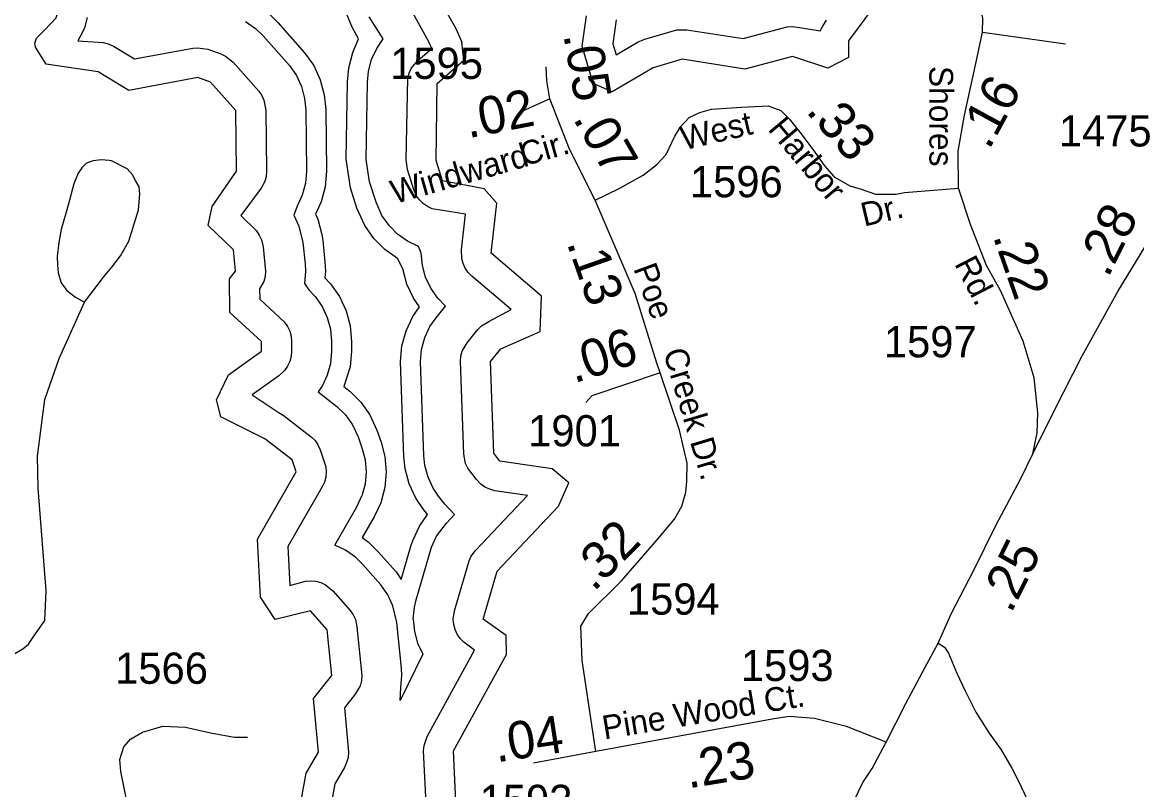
# Model space of a CAD drawing. Extents: x 2290615 to 2522933, y 819489 to 1012715.
# Drawn here: x 2330364 to 2334829, y 999881 to 1002954 of the extents above; entities that cross this region are included whole.
import ezdxf

# ---------------------------------------------------------------- set-up
doc = ezdxf.new("R2010")
doc.units = 0
for name, color, linetype in [('Exist Hydrographic Buffer Line', 7, 'Continuous'), ('Exist Hydrographic Lake Shore', 7, 'Continuous'), ('Exist Road Non-System Type 51', 7, 'Continuous'), ('Exist Road Secondary Mileage Tenths English Label', 7, 'Continuous'), ('Exist Road Secondary Type 51 Attributed', 7, 'Continuous'), ('Exist Road Secondary Type 51 Label', 7, 'Continuous'), ('Exist Road Secondary Type 51 Number Label', 7, 'Continuous')]:
    doc.layers.add(name, color=color, linetype=linetype)

msp = doc.modelspace()

# ---------------------------------------------------------------- linework, layer by layer
at = {"layer": 'Exist Hydrographic Buffer Line'}
for points in [[(2332257.1, 1001078.4), (2332237, 1001083.9), (2332217.9, 1001092.7), (2332200.7, 1001104.7), (2332183.5, 1001122.7), (2332148.8, 1001168.5), (2332140.2, 1001187.5), (2332132.8, 1001224.3), (2332119.9, 1001595.7), (2332121.5, 1001616.5), (2332127.1, 1001636.7), (2332146.3, 1001670.9), (2332188.8, 1001723.7), (2332203.5, 1001738.5), (2332232.9, 1001756.6), (2332322.7, 1001803.5), (2332165.2, 1001937.8), (2332150.8, 1001951.9), (2332138.7, 1001969.1), (2332130.1, 1001988), (2332124.6, 1002008.2), (2332123.6, 1002042.7), (2332139.8, 1002185.8), (2332006.9, 1002207), (2331987.8, 1002215.8), (2331970.6, 1002227.8), (2331955.8, 1002242.6), (2331943.7, 1002259.8), (2331933.5, 1002283.1), (2331907.7, 1002364.1), (2331901.9, 1002402.7), (2331908.7, 1002730.4), (2331914, 1002750.6), (2331922.8, 1002769.6), (2331948.1, 1002800.1), (2332004.9, 1002849.5), (2331993.4, 1002875.6), (2331886.1, 1003071)], [(2330624.6, 1002973.5), (2330612.8, 1002931.4), (2330604.1, 1002912.4), (2330586.3, 1002880.3), (2330688.6, 1002873.4), (2330708.9, 1002868), (2330729.6, 1002858.2), (2330813.9, 1002807.6), (2331047.1, 1002850.5), (2331067.8, 1002852.3), (2331106.9, 1002845.8), (2331159.8, 1002827.5), (2331178.9, 1002818.7), (2331208.6, 1002794.3), (2331311.8, 1002677.8), (2331323.9, 1002660.6), (2331332.5, 1002641.7), (2331339.9, 1002602.2), (2331342.7, 1002357.9), (2331341.1, 1002337.1), (2331335.6, 1002316.9), (2331321.6, 1002289.8), (2331239.8, 1002180.1), (2331301.9, 1002119.4), (2331313.8, 1002102.2), (2331322.6, 1002083.4), (2331329, 1002054.9), (2331338.8, 1001957.4), (2331337, 1001936.6), (2331331.7, 1001916.3), (2331315.1, 1001886.1), (2331315.3, 1001845.4), (2331414.9, 1001753.2), (2331426.8, 1001736.1), (2331435.6, 1001717.2), (2331441.2, 1001696.9)], [(2331350.3, 1002990.5), (2331388.3, 1002953.3), (2331495.5, 1002832), (2331531.6, 1002780.7), (2331558, 1002723.8), (2331574.2, 1002663.2), (2331579.8, 1002605.1), (2331582.9, 1002357.9), (2331577.3, 1002295.5), (2331561.1, 1002234.8), (2331538.4, 1002186.1), (2331548, 1002165.4), (2331564.4, 1002104.8), (2331567.9, 1002080.2), (2331576.9, 1001995.3), (2331578.8, 1001957.4), (2331576.5, 1001930.6), (2331598.6, 1001907.4), (2331634.5, 1001856.1), (2331661.2, 1001799.2), (2331677.4, 1001738.6), (2331682.9, 1001676), (2331682.9, 1001636.7), (2331677.4, 1001574.1), (2331652.8, 1001495.9), (2331676.4, 1001477.6), (2331720.6, 1001433.2), (2331756.5, 1001381.8), (2331784.6, 1001320.8), (2331801.6, 1001272.3), (2331816.4, 1001215.8), (2331821.9, 1001153.3), (2331816.4, 1001090.7), (2331800.2, 1001030.1), (2331774, 1000973.5), (2331725.8, 1000890.4), (2331750.4, 1000873.4), (2331788.9, 1000835.6), (2331861.7, 1000752.9), (2331882.4, 1000723.4)], [(2331882.4, 1000723.4), (2331921.2, 1000856.9), (2331928.6, 1000879.4), (2331955, 1000936.3), (2331987.8, 1000983.1), (2331969.4, 1001006.7), (2331941.1, 1001048.6), (2331914.6, 1001105.5), (2331898.4, 1001166.1), (2331893.1, 1001215.8), (2331879.8, 1001595.7), (2331885.3, 1001658.1), (2331901.5, 1001718.8), (2331928.2, 1001775.6), (2331955, 1001815), (2331931, 1001849.1), (2331904.6, 1001906), (2331888.4, 1001966.6), (2331867.9, 1002008), (2331816.4, 1002044), (2331772.1, 1002088.4), (2331736, 1002139.8), (2331705.1, 1002209.8), (2331679, 1002290.8), (2331661.8, 1002406.5), (2331666.9, 1002715.5), (2331672.3, 1002772), (2331688.7, 1002832.7), (2331711.8, 1002887.7), (2331684.4, 1002936.8), (2331656.1, 1003005.7)], [(2331930.8, 1000563.6), (2331935.1, 1000612.2), (2331941.9, 1000641.8), (2332003.8, 1000852), (2332024.3, 1000896.3), (2332063.7, 1000948.9), (2332096.3, 1000983.6), (2332057.3, 1001024.1), (2332032.3, 1001056), (2332010.4, 1001088.6), (2331989.9, 1001132.9), (2331977.2, 1001179.9), (2331973.1, 1001218.7), (2331959.9, 1001595.7), (2331964, 1001644.3), (2331976.8, 1001691.4), (2331997.3, 1001735.6), (2332021.9, 1001771.2), (2332059.4, 1001817.9), (2332028.4, 1001849.1), (2332000.3, 1001889.1), (2331979.8, 1001933.4), (2331967.1, 1001980.4), (2331962.8, 1002029), (2331952.2, 1002056.6), (2331907.9, 1002077.2), (2331867.9, 1002105.3), (2331833.4, 1002139.8), (2331805.3, 1002179.8), (2331781.3, 1002234.2), (2331755.3, 1002315.2), (2331741.8, 1002405.3), (2331746.9, 1002714.1), (2331751, 1002758.2), (2331763.9, 1002805.4), (2331784.4, 1002849.6), (2331809.8, 1002888), (2331754.3, 1002975.8)], [(2331258.9, 1002957.3), (2331298.9, 1002929.3), (2331328.6, 1002900.3), (2331434.4, 1002780.7), (2331462.3, 1002740.7), (2331482.8, 1002696.4), (2331495.5, 1002649.3), (2331499.8, 1002604.1), (2331502.9, 1002357.9), (2331498.6, 1002309.3), (2331485.9, 1002262.2), (2331465.4, 1002218), (2331452.4, 1002182.3), (2331472.7, 1002138), (2331488.3, 1002071.8), (2331497.3, 1001986.8), (2331498.8, 1001957.4), (2331494.7, 1001908.7), (2331511.9, 1001882.6), (2331537.3, 1001856.1), (2331565.4, 1001816.1), (2331585.9, 1001771.8), (2331598.6, 1001724.7), (2331602.9, 1001676), (2331602.9, 1001636.7), (2331598.6, 1001588), (2331585.9, 1001540.9), (2331565.4, 1001496.6), (2331549.8, 1001474.5), (2331624.9, 1001416.2), (2331659.3, 1001381.8), (2331687.4, 1001341.8), (2331709.2, 1001294.3)], [(2332743.7, 1002963.6), (2332730.3, 1002867.4), (2332743, 1002824), (2332831.8, 1002875.4), (2332857.9, 1002886.6), (2332987, 1002924), (2333026.4, 1002924.4), (2333252.4, 1002889.3), (2333429.1, 1002935.6), (2333449.9, 1002937.3), (2333487.4, 1002931.4), (2333561, 1002920.2), (2333571.9, 1002938), (2333586.8, 1002963.2)], [(2331441.2, 1001696.9), (2331442.8, 1001676), (2331442.8, 1001636.7), (2331441.2, 1001615.9), (2331435.6, 1001595.6), (2331426.8, 1001576.6), (2331414.9, 1001559.5), (2331392.6, 1001538.9), (2331285.3, 1001462.6), (2331389.7, 1001393.2), (2331409.2, 1001380.9), (2331522.2, 1001293.7), (2331536.9, 1001278.9), (2331548.8, 1001261.7), (2331558, 1001241.4), (2331580.2, 1001174.1), (2331581.8, 1001153.3), (2331580.2, 1001132.5), (2331574.7, 1001112.2), (2331565.8, 1001093.3), (2331428.4, 1000854.8), (2331435.6, 1000699.3), (2331498.2, 1000715.8), (2331518.9, 1000717.5), (2331539.6, 1000715.8), (2331559.9, 1000710.4), (2331579, 1000701.5), (2331608.9, 1000676.9), (2331677.8, 1000598.7)], [(2331709.2, 1001294.3), (2331726.2, 1001245.8), (2331737.7, 1001201.9), (2331741.8, 1001153.3), (2331737.7, 1001104.7), (2331725, 1001057.5)], [(2331930.8, 1000563.6), (2331935.1, 1000515), (2331947.8, 1000467.9), (2331968.4, 1000423.6), (2331878.3, 1000237.7), (2331880.6, 1000289.9), (2331884.9, 1000338.6), (2331883.5, 1000367.5), (2331864.4, 1000550.5), (2331848.8, 1000617.4), (2331828.3, 1000661.5), (2331800.4, 1000701.5), (2331728.9, 1000782.7), (2331698.9, 1000812.1), (2331658.9, 1000840), (2331616.1, 1000860), (2331704.4, 1001013.4), (2331725, 1001057.5)], [(2331983.1, 999798.6), (2331971.8, 1000036.9), (2331973.7, 1000057.7), (2331986.6, 1000094.6), (2332176.1, 1000440), (2332133.6, 1000471.7), (2332118.9, 1000486.5), (2332107, 1000503.7), (2332098.1, 1000522.5), (2332092.6, 1000542.8), (2332091, 1000563.6), (2332095.7, 1000597.2), (2332154.1, 1000797.4), (2332162.9, 1000816.4), (2332179.6, 1000838.8), (2332388.3, 1001059.1), (2332257.1, 1001078.4)], [(2331677.8, 1000598.7), (2331689.9, 1000581.6), (2331698.7, 1000562.6), (2331705.1, 1000533.9), (2331725, 1000338.6), (2331723.1, 1000317.8), (2331717.6, 1000297.5), (2331698.3, 1000263.2), (2331654.8, 1000209.4), (2331670.8, 1000030.9), (2331669.2, 1000010.1), (2331663.6, 999989.9), (2331654.6, 999970.5), (2331616.1, 999904.6), (2331588, 999750)]]:
    msp.add_lwpolyline(points, dxfattribs=at)
at = {"layer": 'Exist Hydrographic Lake Shore'}
for points in [[(2330416.7, 1002854.8), (2330414.1, 1002870.8), (2330420.8, 1002890.9), (2330455.3, 1002925.5), (2330500, 1002972.4), (2330508.8, 1003004.8), (2330508.8, 1003060.6), (2330390.9, 1003118.1), (2330324.9, 1003118.7), (2330115.9, 1003192.1), (2330056.9, 1003222.4), (2329956.8, 1003215.1), (2329915.8, 1003147.6), (2329917.2, 1003095.2), (2329984.3, 1003010.4), (2330047.8, 1002960.2), (2330105.9, 1002907.7), (2330114.9, 1002887.5), (2330116.7, 1002851.6)], [(2331998.9, 1003112.1), (2332100.8, 1002929.1), (2332124.8, 1002874.9)], [(2333774.9, 1003014.6), (2333673.8, 1002879.2)], [(2332607.9, 1002858.2), (2332624.5, 1002980)], [(2332102.9, 999804.2), (2332091.8, 1000036.9), (2332303.8, 1000423.1), (2332302.8, 1000498.5), (2332210.9, 1000563.6), (2332266.9, 1000756.3), (2332513, 1001016.1), (2332553.8, 1001109.7), (2332486.9, 1001166), (2332277.8, 1001196.6), (2332253, 1001228.6), (2332239.8, 1001595.7), (2332280.9, 1001646.6), (2332438.9, 1001715.3), (2332444.9, 1001856.8), (2332242.9, 1002029), (2332265.9, 1002230.2), (2332214.8, 1002287.2), (2332047.9, 1002319.8), (2332021.9, 1002400.8), (2332026.8, 1002709.6), (2332133.8, 1002802.6), (2332124.8, 1002874.9)], [(2333673.8, 1002879.2), (2333674.8, 1002813.6), (2333591.7, 1002770.7), (2333449.9, 1002817.4), (2333258.7, 1002766.8), (2333007.8, 1002805.8), (2332891.9, 1002771.5), (2332726.8, 1002676), (2332651.8, 1002709.1), (2332607.9, 1002858.2)], [(2330790.7, 1002681.4), (2330667.9, 1002755.2), (2330459.8, 1002786.1), (2330416.7, 1002854.8)], [(2331469.9, 999771.5), (2331501.9, 999946.8), (2331550.9, 1000030.9), (2331531, 1000246.8), (2331604.8, 1000338.6), (2331585.9, 1000521.6), (2331518.9, 1000597.6), (2331377.8, 1000562.1), (2331317.9, 1000651.6), (2331306.9, 1000884.2), (2331461.9, 1001153.3), (2331444.9, 1001201.8), (2331335.8, 1001285.8), (2331159.8, 1001373.8), (2331141.8, 1001442.1), (2331190.8, 1001542.6), (2331322.8, 1001636.7), (2331322.8, 1001676), (2331195.9, 1001792.3), (2331194.9, 1001926.7), (2331218.9, 1001957.4), (2331209.9, 1002042.3), (2331108.8, 1002139.9), (2331124.8, 1002216), (2331222.8, 1002357.9), (2331219.9, 1002600.6), (2331118.8, 1002714.7), (2331067.8, 1002732.4), (2330790.7, 1002681.4)]]:
    msp.add_lwpolyline(points, dxfattribs=at)
at = {"layer": 'Exist Road Non-System Type 51'}
msp.add_lwpolyline([(2334033.1, 1000467.4), (2334059.1, 1000451.7), (2334075.5, 1000427.9), (2334108.4, 1000348.3), (2334141.2, 1000276.8), (2334184.3, 1000191.3), (2334237.2, 1000108), (2334286, 1000040.6), (2334329, 999967.1), (2334353.5, 999917.3), (2334402.7, 999816.1)], dxfattribs=at)
at = {"layer": 'Exist Road Secondary Type 51 Attributed'}
for p, q in [((2334211.2, 1002915.2), (2334543.8, 1002867.6)), ((2332478.2, 1002647.3), (2332367.6, 1002597.6))]:
    msp.add_line(p, q, dxfattribs=at)
for points in [[(2334211.2, 1002915.2), (2334212.9, 1002970.8), (2334202.6, 1003012), (2334189.4, 1003044.8), (2334155.8, 1003098.6)], [(2334115, 1002289.7), (2334113.5, 1002438.2), (2334138.8, 1002582.6), (2334184.7, 1002788.8), (2334206.3, 1002889.2), (2334211.2, 1002915.2)], [(2332478.2, 1002647.3), (2332465.1, 1002719.5), (2332463.5, 1002775.9)], [(2332659.2, 1002241.3), (2332556.6, 1002445.5), (2332478.2, 1002647.3)], [(2332659.2, 1002241.3), (2332755.8, 1002288.1), (2332852.3, 1002342.5), (2332906.7, 1002384.7), (2332943.3, 1002424.1), (2332978.9, 1002498.2), (2333002.4, 1002536.6), (2333036.1, 1002572.2), (2333079.2, 1002592.9), (2333125.2, 1002606), (2333245.2, 1002614.4), (2333353, 1002619.1), (2333403.7, 1002600.4), (2333436.5, 1002567.6), (2333485.2, 1002507.6), (2333539.6, 1002433.5), (2333578.1, 1002379.1), (2333617.5, 1002335), (2333679.1, 1002298.7), (2333725.3, 1002285.3), (2333782.5, 1002265.6), (2333865, 1002265.6), (2333899, 1002272), (2334115, 1002289.7)], [(2334412.3, 1001226.7), (2334499.7, 1001400.8), (2334611, 1001618.1), (2334753.9, 1001875.9), (2334898.9, 1002115.4), (2335120.2, 1002500.1)], [(2330721.8, 1002398.8), (2330712.7, 1002401), (2330680.6, 1002402.9), (2330648.5, 1002399.2), (2330622.1, 1002389.7), (2330603.2, 1002370.8), (2330588.1, 1002350), (2330571.1, 1002306.6), (2330548.5, 1002221.6), (2330520, 1002124.2), (2330510.7, 1002072.4)], [(2330613.6, 1001832.9), (2330689.2, 1001933.3), (2330723.1, 1001972.9), (2330757.9, 1002018.8), (2330791.4, 1002077.1), (2330807.1, 1002129.1), (2330829.7, 1002202.7), (2330834.7, 1002265.8), (2330832.9, 1002295.8), (2330819.1, 1002318.3), (2330806.4, 1002343.7), (2330783.9, 1002366.8), (2330721.8, 1002398.8)], [(2334412.3, 1001226.7), (2334429.6, 1001309.8), (2334432.7, 1001390.5), (2334418, 1001529.9), (2334374.7, 1001677.1), (2334283.9, 1001880.6), (2334227.6, 1001980.2), (2334162.7, 1002144.7), (2334115, 1002289.7)], [(2332919.1, 1001550.7), (2332906, 1001589.3), (2332819.9, 1001868), (2332659.2, 1002241.3)], [(2330510.7, 1002072.4), (2330504, 1002015.9), (2330505.1, 1001982.4), (2330508.6, 1001950.7), (2330520.1, 1001910.8), (2330543.2, 1001880.3), (2330577.3, 1001853.7), (2330613.6, 1001832.9)], [(2329405.7, 999591.9), (2329394.7, 1000036.9), (2329394.1, 1000091.1), (2329403.9, 1000140.2), (2329418.4, 1000176.5), (2329454.7, 1000225), (2329507.2, 1000270.6), (2329552.8, 1000290.8), (2329626.1, 1000309.9), (2329815.5, 1000320.5), (2330194, 1000399.3), (2330282.9, 1000413.2), (2330334.9, 1000425.9), (2330366.6, 1000444.9), (2330389.1, 1000463.9), (2330404.7, 1000487.6), (2330454.5, 1000558.3), (2330459.5, 1000678.1), (2330427.2, 1001089), (2330425.5, 1001217.1), (2330454.5, 1001443.7), (2330511.8, 1001607.7), (2330613.6, 1001832.9)], [(2332661.5, 1000033.5), (2332607.2, 1000398.7), (2332602.2, 1000535.5), (2332632.6, 1000586.2), (2332764.2, 1000717.9), (2332906, 1000880), (2332977.2, 1000964.8), (2333006.1, 1001016.4), (2333022.5, 1001072.6), (2333026.7, 1001115.5), (2333027.6, 1001189.1), (2332997.2, 1001320.8), (2332919.1, 1001550.7)], [(2332919.1, 1001550.7), (2332646.3, 1001458.7), (2332621.7, 1001431)], [(2333825.6, 1000071.3), (2333903.9, 1000226), (2333980.1, 1000368.8), (2334033.1, 1000467.4), (2334087.5, 1000588.1), (2334175.4, 1000757.1), (2334265.3, 1000942.1), (2334363, 1001125.2), (2334412.3, 1001226.7)], [(2333825.6, 1000071.3), (2333666.7, 1000134.4), (2333538.6, 1000166.4), (2333437.2, 1000174.4), (2333367.8, 1000163.8), (2332661.5, 1000033.5)], [(2330790.3, 999803.6), (2330758.8, 999954.2), (2330754.9, 1000001.4), (2330770.6, 1000052.5), (2330798.1, 1000084), (2330845.3, 1000111.5), (2330927.9, 1000135.1), (2331018.3, 1000131.2), (2331124.4, 1000107.6), (2331214.8, 1000091.9), (2331265.9, 1000091.9)], [(2333546.9, 999527.5), (2333731.8, 999909.9), (2333769.1, 999966.3), (2333825.6, 1000071.3)], [(2332661.5, 1000033.5), (2332412.1, 999987.5)]]:
    msp.add_lwpolyline(points, dxfattribs=at)

# ---------------------------------------------------------------- texts
at = {"layer": 'Exist Road Secondary Mileage Tenths English Label'}
for s, rotation, p in [('.05', 279.897, (2332531.6, 1002903.5)), ('.16', 61.4893, (2334237.3, 1002440)), ('.02', 10.9393, (2332150.7, 1002489.5)), ('.33', 311.1035, (2333500.3, 1002596.7)), ('.07', 300.052, (2332568.5, 1002568.4)), ('.28', 63.5358, (2334713.8, 1001927.6)), ('.22', 289.363, (2334251.7, 1002097)), ('.13', 289.363, (2332544.4, 1002070.2)), ('.06', 17.8292, (2332574.9, 1001507.6)), ('.32', 45.4679, (2332653.7, 1000671.2)), ('.25', 63.5358, (2334325.5, 1000583.2)), ('.04', 8.7474, (2332264.1, 999990.3)), ('.23', 9.4088, (2333032.7, 999885.9))]:
    msp.add_text(s, height=150, rotation=rotation, dxfattribs=at).set_placement(p)
at = {"layer": 'Exist Road Secondary Type 51 Label'}
for s, rotation, p in [('Shores', 270.0597, (2333998.1, 1002779.1)), ('West', 13.2501, (2333014.9, 1002441.2)), ('Harbor', 310.0815, (2333348.3, 1002525.2)), ('Windward', 15.8674, (2331856.1, 1002226)), ('Cir.', 15.8674, (2332373.6, 1002377)), ('Dr.', 13.2501, (2333736.7, 1002135.6)), ('Poe', 290.1817, (2332811.4, 1001968.4)), ('Rd.', 297.281, (2334096.9, 1001987.3)), ('Creek Dr.', 286.6653, (2332931.1, 1001634.1)), ('Pine Wood Ct.', 9.4345, (2332696, 1000081.9))]:
    msp.add_text(s, height=95, rotation=rotation, dxfattribs=at).set_placement(p)
at = {"layer": 'Exist Road Secondary Type 51 Number Label'}
for s, p in [('1595', (2331838.1, 1002727.2)), ('1475', (2334516.9, 1002456.8)), ('1596', (2333039, 1002253.4)), ('1597', (2333815.9, 1001612.6)), ('1901', (2332390.8, 1001256)), ('1594', (2332786.5, 1000582.1)), ('1566', (2330736.1, 1000305.2)), ('1593', (2333242.9, 1000316.1)), ('1593', (2332196.6, 999775.7))]:
    msp.add_text(s, height=125, dxfattribs=at).set_placement(p)

doc.saveas('drawing.dxf')
